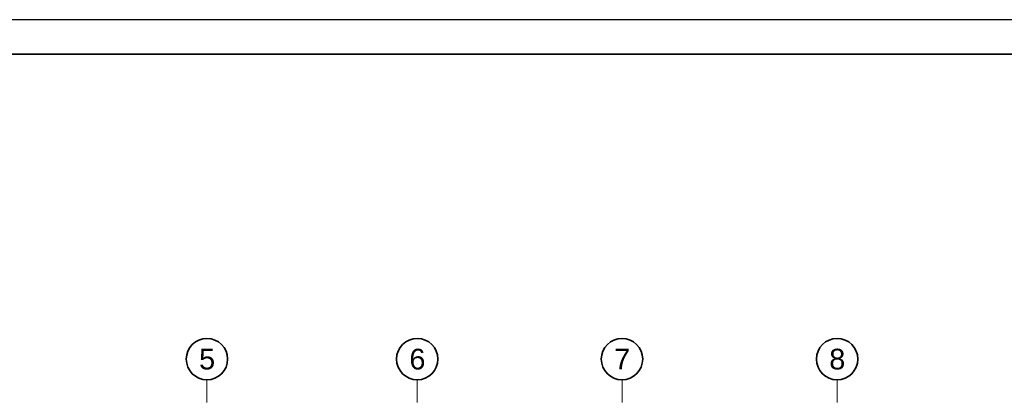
# Model space of a CAD drawing. Header units: millimetres. Extents: x -1465 to 393277, y -3788 to 454312.
# Tile 686 of 958: x 27014 to 41295, y 306059 to 311512. Entities that reach past the tile are written whole.
import ezdxf

# ---------------------------------------------------------------- set-up
doc = ezdxf.new("R2010")
doc.units = ezdxf.units.MM
doc.linetypes.add('Kropki i Kreski', pattern=[6.702778, 3.527778, -1.763889, 0, -1.411111])
doc.layers.add('CP_FRREF', color=251, linetype='Continuous', lineweight=35)
doc.layers.add('CP_LINENORM', color=253, linetype='Continuous')
doc.layers.add('Konstrukcja - Siatka mod', color=8, linetype='Continuous')
doc.styles.add('STYL_AUTOMATYCZNY_1', font='ARIALN.TTF')

msp = doc.modelspace()

# ---------------------------------------------------------------- linework, layer by layer
at = {"layer": 'CP_FRREF'}
msp.add_line((53035, 311012), (35, 311012), dxfattribs=at)
at = {"layer": 'CP_LINENORM', "linetype": 'Continuous'}
msp.add_line((53535, 311512), (-1465, 311512), dxfattribs=at)
at = {"layer": 'Konstrukcja - Siatka mod', "color": 8, "linetype": 'Kropki i Kreski', "lineweight": 13, "ltscale": 100}
for p, q in [((29730, 305285), (29730, 306285)), ((32780, 305285), (32780, 306285)), ((35750, 305285), (35750, 306285)), ((38870, 305285), (38870, 306285))]:
    msp.add_line(p, q, dxfattribs=at)
at = {"layer": 'Konstrukcja - Siatka mod', "color": 8, "linetype": 'Continuous', "lineweight": 35, "ltscale": 100}
for centre in [(29730, 306585), (32780, 306585), (35750, 306585), (38870, 306585)]:
    msp.add_circle(centre, 300, dxfattribs=at)

# ---------------------------------------------------------------- texts
at = {"layer": 'Konstrukcja - Siatka mod', "color": 8, "linetype": 'Continuous', "lineweight": 13, "char_height": 300, "attachment_point": 1, "style": 'STYL_AUTOMATYCZNY_1'}
for s, insert in [('\\A1;{\\pql;\\pt0;\\fArial|b0|i0|c238|p0;\\W1.000000;5}', (29616, 306735)), ('\\A1;{\\pql;\\pt0;\\fArial|b0|i0|c238|p0;\\W1.000000;6}', (32666, 306735)), ('\\A1;{\\pql;\\pt0;\\fArial|b0|i0|c238|p0;\\W1.000000;7}', (35636, 306735)), ('\\A1;{\\pql;\\pt0;\\fArial|b0|i0|c238|p0;\\W1.000000;8}', (38756, 306735))]:
    msp.add_mtext(s, dxfattribs=dict(at, insert=insert))

doc.saveas('drawing.dxf')
